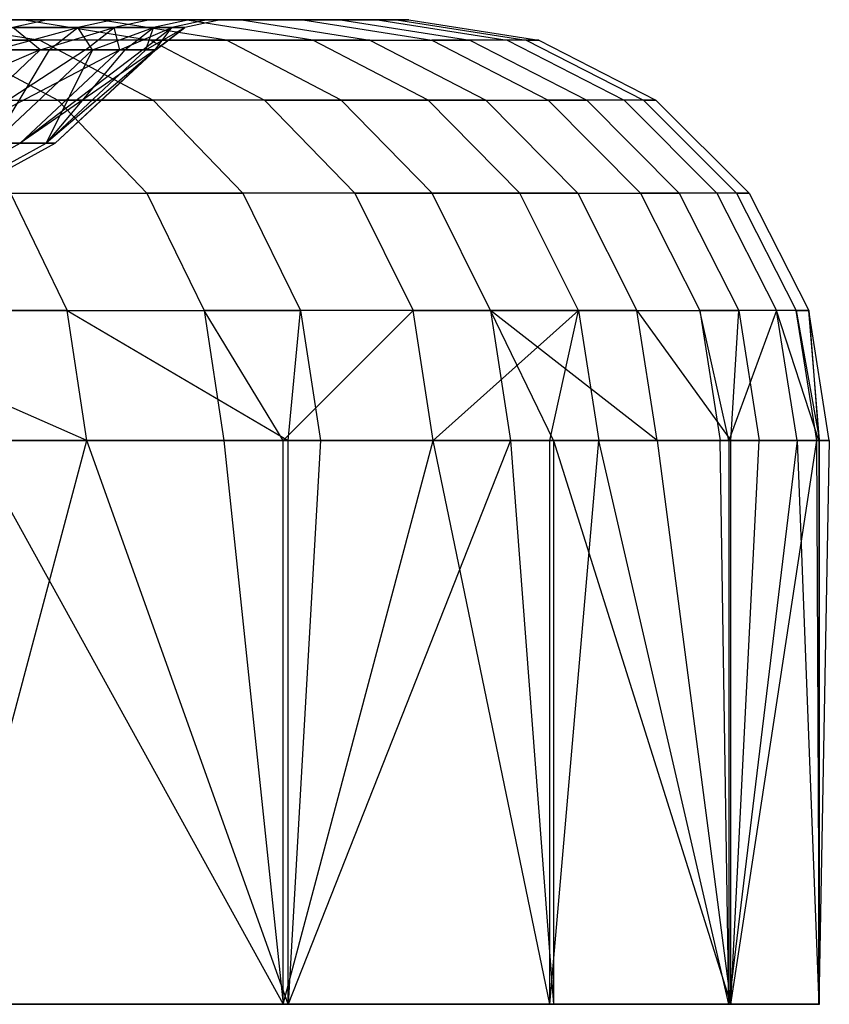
# Model space of a CAD drawing. Extents: x -172 to 172, y -29 to 28.
# Tile 914 of 914: x 162.86 to 172.49, y 7.6 to 19.3. Entities that reach past the tile are written whole.
import ezdxf

# ---------------------------------------------------------------- set-up
doc = ezdxf.new("R2010")
doc.units = 0
doc.header["$LTSCALE"] = 25.4
doc.layers.get('0').update_dxf_attribs({"linetype": 'CONTINUOUS'})

msp = doc.modelspace()

# ---------------------------------------------------------------- linework, layer by layer
at = {"color": 0}
for p, q in [((160.5, 19.3, -1195.333), (162.915, 19.3, -1204.327)), ((160.5, 19.3, -1195.333), (162.915, 19.3, -1204.327)), ((161.464, 19.3, -1278.479), (163.199, 19.3, -1269.287)), ((161.464, 19.3, -1278.479), (163.199, 19.3, -1269.287)), ((163.809, 19.3, -1278.217), (161.613, 19.3, -1287.267)), ((161.613, 19.3, -1287.267), (163.104, 19.055, -1287.673)), ((163.809, 19.3, -1278.217), (161.613, 19.3, -1287.267)), ((161.613, 19.3, -1287.267), (163.104, 19.055, -1287.673)), ((162.133, 19.205, -1213.509), (163.556, 19.205, -1222.729)), ((162.133, 19.205, -1213.509), (163.556, 19.205, -1222.729)), ((163.977, 19.3, -1222.676), (162.551, 19.3, -1213.432)), ((163.977, 19.3, -1222.676), (162.551, 19.3, -1213.432)), ((162.57, 18.94, -1218.161), (163.556, 19.205, -1222.729)), ((162.57, 18.94, -1218.161), (163.556, 19.205, -1222.729)), ((163.199, 19.3, -1269.287), (162.78, 19.205, -1269.221)), ((163.199, 19.3, -1269.287), (162.78, 19.205, -1269.221)), ((163.988, 19.205, -1259.97), (162.78, 19.205, -1269.221)), ((163.108, 18.94, -1264.559), (162.78, 19.205, -1269.221)), ((163.988, 19.205, -1259.97), (162.78, 19.205, -1269.221)), ((163.108, 18.94, -1264.559), (162.78, 19.205, -1269.221)), ((162.915, 19.3, -1204.327), (164.826, 19.3, -1213.441)), ((162.915, 19.3, -1204.327), (164.826, 19.3, -1213.441)), ((162.915, 19.3, -1204.327), (164.418, 19.055, -1203.968)), ((162.915, 19.3, -1204.327), (164.418, 19.055, -1203.968)), ((163.108, 18.94, -1264.559), (163.988, 19.205, -1259.97)), ((163.108, 18.94, -1264.559), (163.988, 19.205, -1259.97)), ((163.199, 19.3, -1269.287), (164.411, 19.3, -1260.013)), ((163.199, 19.3, -1269.287), (164.411, 19.3, -1260.013)), ((163.215, 18.94, -1222.772), (163.556, 19.205, -1222.729)), ((163.215, 18.94, -1222.772), (163.556, 19.205, -1222.729)), ((163.977, 19.3, -1222.676), (163.556, 19.205, -1222.729)), ((163.977, 19.3, -1222.676), (163.556, 19.205, -1222.729)), ((163.556, 19.205, -1222.729), (164.455, 19.205, -1232.015)), ((163.729, 18.94, -1227.399), (163.556, 19.205, -1222.729)), ((163.556, 19.205, -1222.729), (164.455, 19.205, -1232.015)), ((163.729, 18.94, -1227.399), (163.556, 19.205, -1222.729)), ((163.646, 18.94, -1259.935), (163.988, 19.205, -1259.97)), ((163.646, 18.94, -1259.935), (163.988, 19.205, -1259.97)), ((163.729, 18.94, -1227.399), (164.455, 19.205, -1232.015)), ((163.729, 18.94, -1227.399), (164.455, 19.205, -1232.015)), ((165.5, 19.3, -1269.06), (163.809, 19.3, -1278.217)), ((165.5, 19.3, -1269.06), (163.809, 19.3, -1278.217)), ((165.32, 19.055, -1278.54), (163.809, 19.3, -1278.217)), ((165.32, 19.055, -1278.54), (163.809, 19.3, -1278.217)), ((164.878, 19.3, -1231.986), (163.977, 19.3, -1222.676)), ((164.878, 19.3, -1231.986), (163.977, 19.3, -1222.676)), ((164.411, 19.3, -1260.013), (163.988, 19.205, -1259.97)), ((164.411, 19.3, -1260.013), (163.988, 19.205, -1259.97)), ((164.672, 19.205, -1250.665), (163.988, 19.205, -1259.97)), ((164.053, 18.94, -1255.297), (163.988, 19.205, -1259.97)), ((164.672, 19.205, -1250.665), (163.988, 19.205, -1259.97)), ((164.053, 18.94, -1255.297), (163.988, 19.205, -1259.97)), ((164.053, 18.94, -1255.297), (164.672, 19.205, -1250.665)), ((164.053, 18.94, -1255.297), (164.672, 19.205, -1250.665)), ((164.112, 18.94, -1232.038), (164.455, 19.205, -1232.015)), ((164.112, 18.94, -1232.038), (164.455, 19.205, -1232.015)), ((164.328, 18.94, -1250.65), (164.672, 19.205, -1250.665)), ((164.328, 18.94, -1250.65), (164.672, 19.205, -1250.665)), ((164.363, 18.94, -1236.687), (164.827, 19.205, -1241.337)), ((164.363, 18.94, -1236.687), (164.455, 19.205, -1232.015)), ((164.363, 18.94, -1236.687), (164.827, 19.205, -1241.337)), ((164.363, 18.94, -1236.687), (164.455, 19.205, -1232.015)), ((164.411, 19.3, -1260.013), (165.096, 19.3, -1250.684)), ((164.411, 19.3, -1260.013), (165.096, 19.3, -1250.684)), ((164.878, 19.3, -1231.986), (164.455, 19.205, -1232.015)), ((164.878, 19.3, -1231.986), (164.455, 19.205, -1232.015)), ((164.455, 19.205, -1232.015), (164.827, 19.205, -1241.337)), ((164.455, 19.205, -1232.015), (164.827, 19.205, -1241.337)), ((164.472, 18.94, -1245.996), (164.827, 19.205, -1241.337)), ((164.472, 18.94, -1245.996), (164.672, 19.205, -1250.665)), ((164.472, 18.94, -1245.996), (164.827, 19.205, -1241.337)), ((164.472, 18.94, -1245.996), (164.672, 19.205, -1250.665)), ((164.483, 18.94, -1241.341), (164.827, 19.205, -1241.337)), ((164.483, 18.94, -1241.341), (164.827, 19.205, -1241.337)), ((165.096, 19.3, -1250.684), (164.672, 19.205, -1250.665)), ((165.096, 19.3, -1250.684), (164.672, 19.205, -1250.665)), ((164.827, 19.205, -1241.337), (164.672, 19.205, -1250.665)), ((164.827, 19.205, -1241.337), (164.672, 19.205, -1250.665)), ((164.826, 19.3, -1213.441), (166.228, 19.3, -1222.647)), ((166.347, 19.055, -1213.166), (164.826, 19.3, -1213.441)), ((164.826, 19.3, -1213.441), (166.228, 19.3, -1222.647)), ((166.347, 19.055, -1213.166), (164.826, 19.3, -1213.441)), ((165.252, 19.3, -1241.332), (164.827, 19.205, -1241.337)), ((165.252, 19.3, -1241.332), (164.827, 19.205, -1241.337)), ((165.252, 19.3, -1241.332), (164.878, 19.3, -1231.986)), ((165.252, 19.3, -1241.332), (164.878, 19.3, -1231.986)), ((165.096, 19.3, -1250.684), (165.252, 19.3, -1241.332)), ((165.096, 19.3, -1250.684), (165.252, 19.3, -1241.332)), ((166.678, 19.3, -1259.822), (165.5, 19.3, -1269.06)), ((165.5, 19.3, -1269.06), (167.026, 19.055, -1269.298)), ((165.5, 19.3, -1269.06), (167.026, 19.055, -1269.298)), ((166.678, 19.3, -1259.822), (165.5, 19.3, -1269.06)), ((166.228, 19.3, -1222.647), (167.116, 19.3, -1231.917)), ((166.228, 19.3, -1222.647), (167.761, 19.055, -1222.457)), ((166.228, 19.3, -1222.647), (167.116, 19.3, -1231.917)), ((166.228, 19.3, -1222.647), (167.761, 19.055, -1222.457)), ((167.342, 19.3, -1250.533), (166.678, 19.3, -1259.822)), ((167.342, 19.3, -1250.533), (166.678, 19.3, -1259.822)), ((166.678, 19.3, -1259.822), (168.216, 19.055, -1259.975)), ((166.678, 19.3, -1259.822), (168.216, 19.055, -1259.975)), ((167.116, 19.3, -1231.917), (167.488, 19.3, -1241.222)), ((167.116, 19.3, -1231.917), (168.658, 19.055, -1231.813)), ((167.116, 19.3, -1231.917), (167.488, 19.3, -1241.222)), ((167.116, 19.3, -1231.917), (168.658, 19.055, -1231.813)), ((167.488, 19.3, -1241.222), (167.342, 19.3, -1250.533)), ((167.342, 19.3, -1250.533), (168.885, 19.055, -1250.601)), ((167.342, 19.3, -1250.533), (168.885, 19.055, -1250.601)), ((167.488, 19.3, -1241.222), (167.342, 19.3, -1250.533)), ((167.488, 19.3, -1241.222), (169.033, 19.055, -1241.203)), ((167.488, 19.3, -1241.222), (169.033, 19.055, -1241.203)), ((160.383, 19.055, -1296.669), (163.104, 19.055, -1287.673)), ((160.383, 19.055, -1296.669), (163.104, 19.055, -1287.673)), ((164.418, 19.055, -1203.968), (161.98, 19.055, -1194.891)), ((161.98, 19.055, -1194.891), (163.316, 18.345, -1194.492)), ((164.418, 19.055, -1203.968), (161.98, 19.055, -1194.891)), ((161.98, 19.055, -1194.891), (163.316, 18.345, -1194.492)), ((165.32, 19.055, -1278.54), (163.104, 19.055, -1287.673)), ((163.104, 19.055, -1287.673), (164.449, 18.345, -1288.039)), ((163.104, 19.055, -1287.673), (164.449, 18.345, -1288.039)), ((165.32, 19.055, -1278.54), (163.104, 19.055, -1287.673)), ((164.418, 19.055, -1203.968), (166.347, 19.055, -1213.166)), ((164.418, 19.055, -1203.968), (165.773, 18.345, -1203.644)), ((164.418, 19.055, -1203.968), (166.347, 19.055, -1213.166)), ((164.418, 19.055, -1203.968), (165.773, 18.345, -1203.644)), ((167.026, 19.055, -1269.298), (165.32, 19.055, -1278.54)), ((167.026, 19.055, -1269.298), (165.32, 19.055, -1278.54)), ((166.684, 18.345, -1278.831), (165.32, 19.055, -1278.54)), ((166.684, 18.345, -1278.831), (165.32, 19.055, -1278.54)), ((167.718, 18.345, -1212.918), (166.347, 19.055, -1213.166)), ((166.347, 19.055, -1213.166), (167.761, 19.055, -1222.457)), ((166.347, 19.055, -1213.166), (167.761, 19.055, -1222.457)), ((167.718, 18.345, -1212.918), (166.347, 19.055, -1213.166)), ((167.026, 19.055, -1269.298), (168.403, 18.345, -1269.513)), ((167.026, 19.055, -1269.298), (168.216, 19.055, -1259.975)), ((167.026, 19.055, -1269.298), (168.403, 18.345, -1269.513)), ((167.026, 19.055, -1269.298), (168.216, 19.055, -1259.975)), ((168.658, 19.055, -1231.813), (167.761, 19.055, -1222.457)), ((168.658, 19.055, -1231.813), (167.761, 19.055, -1222.457)), ((167.761, 19.055, -1222.457), (169.145, 18.345, -1222.286)), ((167.761, 19.055, -1222.457), (169.145, 18.345, -1222.286)), ((168.885, 19.055, -1250.601), (168.216, 19.055, -1259.975)), ((168.885, 19.055, -1250.601), (168.216, 19.055, -1259.975)), ((168.216, 19.055, -1259.975), (169.603, 18.345, -1260.113)), ((168.216, 19.055, -1259.975), (169.603, 18.345, -1260.113)), ((169.033, 19.055, -1241.203), (168.658, 19.055, -1231.813)), ((168.658, 19.055, -1231.813), (170.048, 18.345, -1231.719)), ((168.658, 19.055, -1231.813), (170.048, 18.345, -1231.719)), ((169.033, 19.055, -1241.203), (168.658, 19.055, -1231.813)), ((168.885, 19.055, -1250.601), (170.278, 18.345, -1250.661)), ((168.885, 19.055, -1250.601), (169.033, 19.055, -1241.203)), ((168.885, 19.055, -1250.601), (170.278, 18.345, -1250.661)), ((168.885, 19.055, -1250.601), (169.033, 19.055, -1241.203)), ((169.033, 19.055, -1241.203), (170.426, 18.345, -1241.187)), ((169.033, 19.055, -1241.203), (170.426, 18.345, -1241.187)), ((163.108, 18.94, -1264.559), (160.476, 17.832, -1273.533)), ((163.108, 18.94, -1264.559), (160.476, 17.832, -1273.533)), ((163.646, 18.94, -1259.935), (161.932, 17.832, -1264.405)), ((163.108, 18.94, -1264.559), (161.932, 17.832, -1264.405)), ((164.053, 18.94, -1255.297), (161.932, 17.832, -1264.405)), ((163.108, 18.94, -1264.559), (161.932, 17.832, -1264.405)), ((163.646, 18.94, -1259.935), (161.932, 17.832, -1264.405)), ((164.053, 18.94, -1255.297), (161.932, 17.832, -1264.405)), ((163.108, 18.94, -1264.559), (162.44, 18.94, -1269.166)), ((163.108, 18.94, -1264.559), (162.44, 18.94, -1269.166)), ((163.729, 18.94, -1227.399), (162.548, 17.832, -1227.513)), ((163.215, 18.94, -1222.772), (162.548, 17.832, -1227.513)), ((163.215, 18.94, -1222.772), (162.548, 17.832, -1227.513)), ((163.729, 18.94, -1227.399), (162.548, 17.832, -1227.513)), ((162.57, 18.94, -1218.161), (163.215, 18.94, -1222.772)), ((162.57, 18.94, -1218.161), (163.215, 18.94, -1222.772)), ((164.472, 18.94, -1245.996), (162.869, 17.832, -1255.21)), ((164.053, 18.94, -1255.297), (162.869, 17.832, -1255.21)), ((164.328, 18.94, -1250.65), (162.869, 17.832, -1255.21)), ((164.053, 18.94, -1255.297), (162.869, 17.832, -1255.21)), ((164.328, 18.94, -1250.65), (162.869, 17.832, -1255.21)), ((164.472, 18.94, -1245.996), (162.869, 17.832, -1255.21)), ((163.646, 18.94, -1259.935), (163.108, 18.94, -1264.559)), ((163.646, 18.94, -1259.935), (163.108, 18.94, -1264.559)), ((163.729, 18.94, -1227.399), (163.178, 17.832, -1236.734)), ((164.112, 18.94, -1232.038), (163.178, 17.832, -1236.734)), ((163.178, 17.832, -1236.734), (164.363, 18.94, -1236.687)), ((163.729, 18.94, -1227.399), (163.178, 17.832, -1236.734)), ((164.112, 18.94, -1232.038), (163.178, 17.832, -1236.734)), ((163.178, 17.832, -1236.734), (164.363, 18.94, -1236.687)), ((164.483, 18.94, -1241.341), (163.178, 17.832, -1236.734)), ((164.483, 18.94, -1241.341), (163.178, 17.832, -1236.734)), ((163.215, 18.94, -1222.772), (163.729, 18.94, -1227.399)), ((163.215, 18.94, -1222.772), (163.729, 18.94, -1227.399)), ((164.472, 18.94, -1245.996), (163.285, 17.832, -1245.977)), ((164.483, 18.94, -1241.341), (163.285, 17.832, -1245.977)), ((164.472, 18.94, -1245.996), (163.285, 17.832, -1245.977)), ((164.483, 18.94, -1241.341), (163.285, 17.832, -1245.977)), ((164.053, 18.94, -1255.297), (163.646, 18.94, -1259.935)), ((164.053, 18.94, -1255.297), (163.646, 18.94, -1259.935)), ((163.729, 18.94, -1227.399), (164.112, 18.94, -1232.038)), ((163.729, 18.94, -1227.399), (164.112, 18.94, -1232.038)), ((164.328, 18.94, -1250.65), (164.053, 18.94, -1255.297)), ((164.328, 18.94, -1250.65), (164.053, 18.94, -1255.297)), ((164.112, 18.94, -1232.038), (164.363, 18.94, -1236.687)), ((164.112, 18.94, -1232.038), (164.363, 18.94, -1236.687)), ((164.472, 18.94, -1245.996), (164.328, 18.94, -1250.65)), ((164.472, 18.94, -1245.996), (164.328, 18.94, -1250.65)), ((164.363, 18.94, -1236.687), (164.483, 18.94, -1241.341)), ((164.363, 18.94, -1236.687), (164.483, 18.94, -1241.341)), ((164.483, 18.94, -1241.341), (164.472, 18.94, -1245.996)), ((164.483, 18.94, -1241.341), (164.472, 18.94, -1245.996)), ((160.354, 18.345, -1185.492), (163.316, 18.345, -1194.492)), ((160.354, 18.345, -1185.492), (163.316, 18.345, -1194.492)), ((161.705, 18.345, -1297.109), (164.449, 18.345, -1288.039)), ((161.705, 18.345, -1297.109), (164.449, 18.345, -1288.039)), ((163.316, 18.345, -1194.492), (164.376, 17.239, -1194.176)), ((165.773, 18.345, -1203.644), (163.316, 18.345, -1194.492)), ((163.316, 18.345, -1194.492), (164.376, 17.239, -1194.176)), ((165.773, 18.345, -1203.644), (163.316, 18.345, -1194.492)), ((166.684, 18.345, -1278.831), (164.449, 18.345, -1288.039)), ((164.449, 18.345, -1288.039), (165.516, 17.239, -1288.33)), ((166.684, 18.345, -1278.831), (164.449, 18.345, -1288.039)), ((164.449, 18.345, -1288.039), (165.516, 17.239, -1288.33)), ((165.773, 18.345, -1203.644), (167.718, 18.345, -1212.918)), ((165.773, 18.345, -1203.644), (167.718, 18.345, -1212.918)), ((165.773, 18.345, -1203.644), (166.849, 17.239, -1203.387)), ((165.773, 18.345, -1203.644), (166.849, 17.239, -1203.387)), ((168.403, 18.345, -1269.513), (166.684, 18.345, -1278.831)), ((167.765, 17.239, -1279.062), (166.684, 18.345, -1278.831)), ((168.403, 18.345, -1269.513), (166.684, 18.345, -1278.831)), ((167.765, 17.239, -1279.062), (166.684, 18.345, -1278.831)), ((168.807, 17.239, -1212.721), (167.718, 18.345, -1212.918)), ((167.718, 18.345, -1212.918), (169.145, 18.345, -1222.286)), ((167.718, 18.345, -1212.918), (169.145, 18.345, -1222.286)), ((168.807, 17.239, -1212.721), (167.718, 18.345, -1212.918)), ((168.403, 18.345, -1269.513), (169.496, 17.239, -1269.683)), ((168.403, 18.345, -1269.513), (169.496, 17.239, -1269.683)), ((168.403, 18.345, -1269.513), (169.603, 18.345, -1260.113)), ((168.403, 18.345, -1269.513), (169.603, 18.345, -1260.113)), ((170.048, 18.345, -1231.719), (169.145, 18.345, -1222.286)), ((169.145, 18.345, -1222.286), (170.242, 17.239, -1222.15)), ((170.048, 18.345, -1231.719), (169.145, 18.345, -1222.286)), ((169.145, 18.345, -1222.286), (170.242, 17.239, -1222.15)), ((169.603, 18.345, -1260.113), (170.703, 17.239, -1260.222)), ((170.278, 18.345, -1250.661), (169.603, 18.345, -1260.113)), ((170.278, 18.345, -1250.661), (169.603, 18.345, -1260.113)), ((169.603, 18.345, -1260.113), (170.703, 17.239, -1260.222)), ((170.048, 18.345, -1231.719), (171.152, 17.239, -1231.644)), ((170.426, 18.345, -1241.187), (170.048, 18.345, -1231.719)), ((170.048, 18.345, -1231.719), (171.152, 17.239, -1231.644)), ((170.426, 18.345, -1241.187), (170.048, 18.345, -1231.719)), ((170.278, 18.345, -1250.661), (170.426, 18.345, -1241.187)), ((170.278, 18.345, -1250.661), (171.383, 17.239, -1250.709)), ((170.278, 18.345, -1250.661), (171.383, 17.239, -1250.709)), ((170.278, 18.345, -1250.661), (170.426, 18.345, -1241.187)), ((170.426, 18.345, -1241.187), (171.533, 17.239, -1241.173)), ((170.426, 18.345, -1241.187), (171.533, 17.239, -1241.173)), ((161.449, 17.053, -1255.106), (162.869, 17.832, -1255.21)), ((161.449, 17.053, -1255.106), (162.869, 17.832, -1255.21)), ((161.755, 17.053, -1236.791), (163.178, 17.832, -1236.734)), ((161.755, 17.053, -1236.791), (163.178, 17.832, -1236.734)), ((161.862, 17.053, -1245.953), (163.285, 17.832, -1245.977)), ((161.862, 17.053, -1245.953), (163.285, 17.832, -1245.977)), ((161.932, 17.832, -1264.405), (162.869, 17.832, -1255.21)), ((161.932, 17.832, -1264.405), (162.869, 17.832, -1255.21)), ((163.178, 17.832, -1236.734), (162.548, 17.832, -1227.513)), ((163.178, 17.832, -1236.734), (162.548, 17.832, -1227.513)), ((162.869, 17.832, -1255.21), (163.285, 17.832, -1245.977)), ((162.869, 17.832, -1255.21), (163.285, 17.832, -1245.977)), ((163.285, 17.832, -1245.977), (163.178, 17.832, -1236.734)), ((163.285, 17.832, -1245.977), (163.178, 17.832, -1236.734)), ((161.395, 17.239, -1185.117), (164.376, 17.239, -1194.176)), ((161.395, 17.239, -1185.117), (164.376, 17.239, -1194.176)), ((162.755, 17.239, -1297.459), (163.429, 15.845, -1297.683)), ((162.755, 17.239, -1297.459), (163.429, 15.845, -1297.683)), ((162.755, 17.239, -1297.459), (165.516, 17.239, -1288.33)), ((162.755, 17.239, -1297.459), (165.516, 17.239, -1288.33)), ((164.376, 17.239, -1194.176), (165.056, 15.845, -1193.973)), ((166.849, 17.239, -1203.387), (164.376, 17.239, -1194.176)), ((164.376, 17.239, -1194.176), (165.056, 15.845, -1193.973)), ((166.849, 17.239, -1203.387), (164.376, 17.239, -1194.176)), ((165.516, 17.239, -1288.33), (166.201, 15.845, -1288.517)), ((167.765, 17.239, -1279.062), (165.516, 17.239, -1288.33)), ((165.516, 17.239, -1288.33), (166.201, 15.845, -1288.517)), ((167.765, 17.239, -1279.062), (165.516, 17.239, -1288.33)), ((166.849, 17.239, -1203.387), (168.807, 17.239, -1212.721)), ((166.849, 17.239, -1203.387), (167.54, 15.845, -1203.222)), ((166.849, 17.239, -1203.387), (168.807, 17.239, -1212.721)), ((166.849, 17.239, -1203.387), (167.54, 15.845, -1203.222)), ((169.496, 17.239, -1269.683), (167.765, 17.239, -1279.062)), ((169.496, 17.239, -1269.683), (167.765, 17.239, -1279.062)), ((168.46, 15.845, -1279.21), (167.765, 17.239, -1279.062)), ((168.46, 15.845, -1279.21), (167.765, 17.239, -1279.062)), ((169.506, 15.845, -1212.595), (168.807, 17.239, -1212.721)), ((168.807, 17.239, -1212.721), (170.242, 17.239, -1222.15)), ((169.506, 15.845, -1212.595), (168.807, 17.239, -1212.721)), ((168.807, 17.239, -1212.721), (170.242, 17.239, -1222.15)), ((169.496, 17.239, -1269.683), (170.198, 15.845, -1269.792)), ((169.496, 17.239, -1269.683), (170.198, 15.845, -1269.792)), ((169.496, 17.239, -1269.683), (170.703, 17.239, -1260.222)), ((169.496, 17.239, -1269.683), (170.703, 17.239, -1260.222)), ((171.152, 17.239, -1231.644), (170.242, 17.239, -1222.15)), ((170.242, 17.239, -1222.15), (170.947, 15.845, -1222.062)), ((171.152, 17.239, -1231.644), (170.242, 17.239, -1222.15)), ((170.242, 17.239, -1222.15), (170.947, 15.845, -1222.062)), ((170.703, 17.239, -1260.222), (171.41, 15.845, -1260.293)), ((171.383, 17.239, -1250.709), (170.703, 17.239, -1260.222)), ((170.703, 17.239, -1260.222), (171.41, 15.845, -1260.293)), ((171.383, 17.239, -1250.709), (170.703, 17.239, -1260.222)), ((171.533, 17.239, -1241.173), (171.152, 17.239, -1231.644)), ((171.152, 17.239, -1231.644), (171.861, 15.845, -1231.596)), ((171.533, 17.239, -1241.173), (171.152, 17.239, -1231.644)), ((171.152, 17.239, -1231.644), (171.861, 15.845, -1231.596)), ((171.383, 17.239, -1250.709), (172.092, 15.845, -1250.74)), ((171.383, 17.239, -1250.709), (171.533, 17.239, -1241.173)), ((171.383, 17.239, -1250.709), (172.092, 15.845, -1250.74)), ((171.383, 17.239, -1250.709), (171.533, 17.239, -1241.173)), ((171.533, 17.239, -1241.173), (172.243, 15.845, -1241.165)), ((171.533, 17.239, -1241.173), (172.243, 15.845, -1241.165)), ((163.429, 15.845, -1297.683), (160.151, 15.845, -1306.682)), ((163.661, 14.3, -1297.761), (160.151, 15.845, -1306.682)), ((163.661, 14.3, -1297.761), (160.151, 15.845, -1306.682)), ((163.429, 15.845, -1297.683), (160.151, 15.845, -1306.682)), ((162.063, 15.845, -1184.876), (165.056, 15.845, -1193.973)), ((162.063, 15.845, -1184.876), (165.056, 15.845, -1193.973)), ((163.661, 14.3, -1297.761), (163.429, 15.845, -1297.683)), ((163.429, 15.845, -1297.683), (166.053, 14.3, -1289.968)), ((163.429, 15.845, -1297.683), (166.053, 14.3, -1289.968)), ((163.429, 15.845, -1297.683), (166.201, 15.845, -1288.517)), ((163.429, 15.845, -1297.683), (166.201, 15.845, -1288.517)), ((163.661, 14.3, -1297.761), (163.429, 15.845, -1297.683)), ((165.994, 14.3, -1196.321), (165.056, 15.845, -1193.973)), ((165.056, 15.845, -1193.973), (165.291, 14.3, -1193.903)), ((165.994, 14.3, -1196.321), (165.056, 15.845, -1193.973)), ((167.54, 15.845, -1203.222), (165.056, 15.845, -1193.973)), ((167.54, 15.845, -1203.222), (165.056, 15.845, -1193.973)), ((165.056, 15.845, -1193.973), (165.291, 14.3, -1193.903)), ((167.54, 15.845, -1203.222), (165.994, 14.3, -1196.321)), ((167.54, 15.845, -1203.222), (165.994, 14.3, -1196.321)), ((166.053, 14.3, -1289.968), (166.201, 15.845, -1288.517)), ((166.053, 14.3, -1289.968), (166.201, 15.845, -1288.517)), ((168.46, 15.845, -1279.21), (166.201, 15.845, -1288.517)), ((168.46, 15.845, -1279.21), (166.201, 15.845, -1288.517)), ((166.201, 15.845, -1288.517), (166.437, 14.3, -1288.581)), ((166.201, 15.845, -1288.517), (166.437, 14.3, -1288.581)), ((167.778, 14.3, -1203.165), (167.54, 15.845, -1203.222)), ((167.54, 15.845, -1203.222), (169.506, 15.845, -1212.595)), ((167.778, 14.3, -1203.165), (167.54, 15.845, -1203.222)), ((167.54, 15.845, -1203.222), (169.506, 15.845, -1212.595)), ((167.778, 14.3, -1203.165), (169.506, 15.845, -1212.595)), ((167.778, 14.3, -1203.165), (169.506, 15.845, -1212.595)), ((170.198, 15.845, -1269.792), (168.46, 15.845, -1279.21)), ((169.207, 14.3, -1276.795), (168.46, 15.845, -1279.21)), ((168.46, 15.845, -1279.21), (168.699, 14.3, -1279.261)), ((170.44, 14.3, -1269.83), (168.46, 15.845, -1279.21)), ((170.198, 15.845, -1269.792), (168.46, 15.845, -1279.21)), ((170.44, 14.3, -1269.83), (168.46, 15.845, -1279.21)), ((169.207, 14.3, -1276.795), (168.46, 15.845, -1279.21)), ((168.46, 15.845, -1279.21), (168.699, 14.3, -1279.261)), ((169.164, 14.3, -1209.489), (169.506, 15.845, -1212.595)), ((169.164, 14.3, -1209.489), (169.506, 15.845, -1212.595)), ((169.506, 15.845, -1212.595), (170.947, 15.845, -1222.062)), ((169.506, 15.845, -1212.595), (169.746, 14.3, -1212.551)), ((169.506, 15.845, -1212.595), (170.947, 15.845, -1222.062)), ((169.506, 15.845, -1212.595), (169.746, 14.3, -1212.551)), ((170.44, 14.3, -1269.83), (170.198, 15.845, -1269.792)), ((170.198, 15.845, -1269.792), (171.317, 14.3, -1263.416)), ((170.198, 15.845, -1269.792), (171.41, 15.845, -1260.293)), ((170.44, 14.3, -1269.83), (170.198, 15.845, -1269.792)), ((170.198, 15.845, -1269.792), (171.317, 14.3, -1263.416)), ((170.198, 15.845, -1269.792), (171.41, 15.845, -1260.293)), ((170.947, 15.845, -1222.062), (171.19, 14.3, -1222.032)), ((171.291, 14.3, -1222.865), (170.947, 15.845, -1222.062)), ((171.861, 15.845, -1231.596), (170.947, 15.845, -1222.062)), ((171.861, 15.845, -1231.596), (170.947, 15.845, -1222.062)), ((171.291, 14.3, -1222.865), (170.947, 15.845, -1222.062)), ((170.947, 15.845, -1222.062), (171.19, 14.3, -1222.032)), ((171.861, 15.845, -1231.596), (171.291, 14.3, -1222.865)), ((171.861, 15.845, -1231.596), (171.291, 14.3, -1222.865)), ((171.317, 14.3, -1263.416), (171.41, 15.845, -1260.293)), ((171.317, 14.3, -1263.416), (171.41, 15.845, -1260.293)), ((171.41, 15.845, -1260.293), (171.654, 14.3, -1260.317)), ((172.092, 15.845, -1250.74), (171.41, 15.845, -1260.293)), ((172.092, 15.845, -1250.74), (171.41, 15.845, -1260.293)), ((171.41, 15.845, -1260.293), (171.654, 14.3, -1260.317)), ((172.105, 14.3, -1231.579), (171.861, 15.845, -1231.596)), ((172.363, 14.3, -1236.368), (171.861, 15.845, -1231.596)), ((172.243, 15.845, -1241.165), (171.861, 15.845, -1231.596)), ((172.363, 14.3, -1236.368), (171.861, 15.845, -1231.596)), ((172.105, 14.3, -1231.579), (171.861, 15.845, -1231.596)), ((172.243, 15.845, -1241.165), (171.861, 15.845, -1231.596)), ((172.337, 14.3, -1250.751), (172.092, 15.845, -1250.74)), ((172.092, 15.845, -1250.74), (172.371, 14.3, -1249.912)), ((172.337, 14.3, -1250.751), (172.092, 15.845, -1250.74)), ((172.092, 15.845, -1250.74), (172.371, 14.3, -1249.912)), ((172.092, 15.845, -1250.74), (172.243, 15.845, -1241.165)), ((172.092, 15.845, -1250.74), (172.243, 15.845, -1241.165)), ((172.487, 14.3, -1241.162), (172.243, 15.845, -1241.165)), ((172.243, 15.845, -1241.165), (172.363, 14.3, -1236.368)), ((172.371, 14.3, -1249.912), (172.243, 15.845, -1241.165)), ((172.487, 14.3, -1241.162), (172.243, 15.845, -1241.165)), ((172.243, 15.845, -1241.165), (172.363, 14.3, -1236.368)), ((172.371, 14.3, -1249.912), (172.243, 15.845, -1241.165)), ((161.876, 7.6, -1302.852), (163.661, 14.3, -1297.761)), ((161.876, 7.6, -1302.852), (163.661, 14.3, -1297.761)), ((161.876, 14.3, -1302.852), (163.661, 14.3, -1297.761)), ((161.876, 14.3, -1302.852), (163.661, 14.3, -1297.761)), ((162.293, 14.3, -1184.793), (165.994, 7.6, -1196.321)), ((165.291, 14.3, -1193.903), (162.293, 14.3, -1184.793)), ((162.293, 14.3, -1184.793), (165.994, 7.6, -1196.321)), ((165.291, 14.3, -1193.903), (162.293, 14.3, -1184.793)), ((163.661, 14.3, -1297.761), (166.053, 14.3, -1289.968)), ((166.053, 7.6, -1289.968), (163.661, 14.3, -1297.761)), ((166.053, 7.6, -1289.968), (163.661, 14.3, -1297.761)), ((163.661, 14.3, -1297.761), (166.053, 14.3, -1289.968)), ((165.994, 14.3, -1196.321), (165.291, 14.3, -1193.903)), ((165.291, 14.3, -1193.903), (165.994, 7.6, -1196.321)), ((165.291, 14.3, -1193.903), (165.994, 7.6, -1196.321)), ((165.994, 14.3, -1196.321), (165.291, 14.3, -1193.903)), ((165.994, 7.6, -1196.321), (165.994, 14.3, -1196.321)), ((165.994, 7.6, -1196.321), (167.778, 14.3, -1203.165)), ((165.994, 7.6, -1196.321), (165.994, 14.3, -1196.321)), ((165.994, 7.6, -1196.321), (167.778, 14.3, -1203.165)), ((167.778, 14.3, -1203.165), (165.994, 14.3, -1196.321)), ((167.778, 14.3, -1203.165), (165.994, 14.3, -1196.321)), ((168.699, 14.3, -1279.261), (166.053, 7.6, -1289.968)), ((166.437, 14.3, -1288.581), (166.053, 7.6, -1289.968)), ((168.699, 14.3, -1279.261), (166.053, 7.6, -1289.968)), ((166.053, 7.6, -1289.968), (166.053, 14.3, -1289.968)), ((166.053, 14.3, -1289.968), (166.437, 14.3, -1288.581)), ((166.437, 14.3, -1288.581), (166.053, 7.6, -1289.968)), ((166.053, 7.6, -1289.968), (166.053, 14.3, -1289.968)), ((166.053, 14.3, -1289.968), (166.437, 14.3, -1288.581)), ((166.437, 14.3, -1288.581), (168.699, 14.3, -1279.261)), ((166.437, 14.3, -1288.581), (168.699, 14.3, -1279.261)), ((169.164, 7.6, -1209.489), (167.778, 14.3, -1203.165)), ((169.164, 7.6, -1209.489), (167.778, 14.3, -1203.165)), ((169.164, 14.3, -1209.489), (167.778, 14.3, -1203.165)), ((169.164, 14.3, -1209.489), (167.778, 14.3, -1203.165)), ((168.699, 14.3, -1279.261), (169.207, 7.6, -1276.795)), ((168.699, 14.3, -1279.261), (169.207, 7.6, -1276.795)), ((168.699, 14.3, -1279.261), (169.207, 14.3, -1276.795)), ((168.699, 14.3, -1279.261), (169.207, 14.3, -1276.795)), ((169.164, 7.6, -1209.489), (169.746, 14.3, -1212.551)), ((169.164, 7.6, -1209.489), (169.164, 14.3, -1209.489)), ((169.164, 7.6, -1209.489), (169.164, 14.3, -1209.489)), ((169.164, 7.6, -1209.489), (169.746, 14.3, -1212.551)), ((169.746, 14.3, -1212.551), (169.164, 14.3, -1209.489)), ((169.746, 14.3, -1212.551), (169.164, 14.3, -1209.489)), ((169.207, 14.3, -1276.795), (171.317, 7.6, -1263.416)), ((169.207, 14.3, -1276.795), (170.44, 14.3, -1269.83)), ((169.207, 14.3, -1276.795), (169.207, 7.6, -1276.795)), ((169.207, 14.3, -1276.795), (171.317, 7.6, -1263.416)), ((169.207, 14.3, -1276.795), (169.207, 7.6, -1276.795)), ((169.207, 14.3, -1276.795), (170.44, 14.3, -1269.83)), ((171.291, 7.6, -1222.865), (169.746, 14.3, -1212.551)), ((171.291, 7.6, -1222.865), (169.746, 14.3, -1212.551)), ((171.19, 14.3, -1222.032), (169.746, 14.3, -1212.551)), ((171.19, 14.3, -1222.032), (169.746, 14.3, -1212.551)), ((170.44, 14.3, -1269.83), (171.317, 14.3, -1263.416)), ((170.44, 14.3, -1269.83), (171.317, 7.6, -1263.416)), ((170.44, 14.3, -1269.83), (171.317, 7.6, -1263.416)), ((170.44, 14.3, -1269.83), (171.317, 14.3, -1263.416)), ((171.291, 7.6, -1222.865), (171.19, 14.3, -1222.032)), ((171.291, 14.3, -1222.865), (171.19, 14.3, -1222.032)), ((171.291, 7.6, -1222.865), (171.19, 14.3, -1222.032)), ((171.291, 14.3, -1222.865), (171.19, 14.3, -1222.032)), ((172.105, 14.3, -1231.579), (171.291, 7.6, -1222.865)), ((172.105, 14.3, -1231.579), (171.291, 14.3, -1222.865)), ((171.291, 14.3, -1222.865), (171.291, 7.6, -1222.865)), ((172.105, 14.3, -1231.579), (171.291, 7.6, -1222.865)), ((171.291, 14.3, -1222.865), (171.291, 7.6, -1222.865)), ((172.105, 14.3, -1231.579), (171.291, 14.3, -1222.865)), ((171.317, 7.6, -1263.416), (172.337, 14.3, -1250.751)), ((171.317, 7.6, -1263.416), (171.654, 14.3, -1260.317)), ((171.317, 7.6, -1263.416), (171.654, 14.3, -1260.317)), ((171.317, 7.6, -1263.416), (171.317, 14.3, -1263.416)), ((171.317, 14.3, -1263.416), (171.654, 14.3, -1260.317)), ((171.317, 7.6, -1263.416), (171.317, 14.3, -1263.416)), ((171.317, 7.6, -1263.416), (172.337, 14.3, -1250.751)), ((171.317, 14.3, -1263.416), (171.654, 14.3, -1260.317)), ((171.654, 14.3, -1260.317), (172.337, 14.3, -1250.751)), ((171.654, 14.3, -1260.317), (172.337, 14.3, -1250.751)), ((172.363, 14.3, -1236.368), (172.105, 14.3, -1231.579)), ((172.105, 14.3, -1231.579), (172.363, 7.6, -1236.368)), ((172.105, 14.3, -1231.579), (172.363, 7.6, -1236.368)), ((172.363, 14.3, -1236.368), (172.105, 14.3, -1231.579)), ((172.337, 14.3, -1250.751), (172.371, 14.3, -1249.912)), ((172.371, 7.6, -1249.912), (172.337, 14.3, -1250.751)), ((172.371, 7.6, -1249.912), (172.337, 14.3, -1250.751)), ((172.337, 14.3, -1250.751), (172.371, 14.3, -1249.912)), ((172.487, 14.3, -1241.162), (172.363, 14.3, -1236.368)), ((172.363, 14.3, -1236.368), (172.363, 7.6, -1236.368)), ((172.487, 14.3, -1241.162), (172.363, 7.6, -1236.368)), ((172.363, 14.3, -1236.368), (172.363, 7.6, -1236.368)), ((172.487, 14.3, -1241.162), (172.363, 14.3, -1236.368)), ((172.363, 7.6, -1236.368), (172.371, 14.3, -1249.912)), ((172.487, 14.3, -1241.162), (172.363, 7.6, -1236.368)), ((172.363, 7.6, -1236.368), (172.371, 14.3, -1249.912)), ((172.371, 7.6, -1249.912), (172.371, 14.3, -1249.912)), ((172.371, 14.3, -1249.912), (172.487, 14.3, -1241.162)), ((172.371, 7.6, -1249.912), (172.371, 14.3, -1249.912)), ((172.371, 14.3, -1249.912), (172.487, 14.3, -1241.162)), ((165.994, 7.6, -1196.321), (161.8, 7.6, -1183.442)), ((165.994, 7.6, -1196.321), (161.8, 7.6, -1183.442)), ((161.876, 7.6, -1302.852), (166.053, 7.6, -1289.968)), ((161.876, 7.6, -1302.852), (166.053, 7.6, -1289.968)), ((169.164, 7.6, -1209.489), (165.994, 7.6, -1196.321)), ((169.164, 7.6, -1209.489), (165.994, 7.6, -1196.321)), ((166.053, 7.6, -1289.968), (169.207, 7.6, -1276.795)), ((166.053, 7.6, -1289.968), (169.207, 7.6, -1276.795)), ((171.291, 7.6, -1222.865), (169.164, 7.6, -1209.489)), ((171.291, 7.6, -1222.865), (169.164, 7.6, -1209.489)), ((169.207, 7.6, -1276.795), (171.317, 7.6, -1263.416)), ((169.207, 7.6, -1276.795), (171.317, 7.6, -1263.416)), ((172.363, 7.6, -1236.368), (171.291, 7.6, -1222.865)), ((172.363, 7.6, -1236.368), (171.291, 7.6, -1222.865)), ((171.317, 7.6, -1263.416), (172.371, 7.6, -1249.912)), ((171.317, 7.6, -1263.416), (172.371, 7.6, -1249.912)), ((172.371, 7.6, -1249.912), (172.363, 7.6, -1236.368)), ((172.371, 7.6, -1249.912), (172.363, 7.6, -1236.368))]:
    msp.add_line(p, q, dxfattribs=at)

doc.saveas('drawing.dxf')
